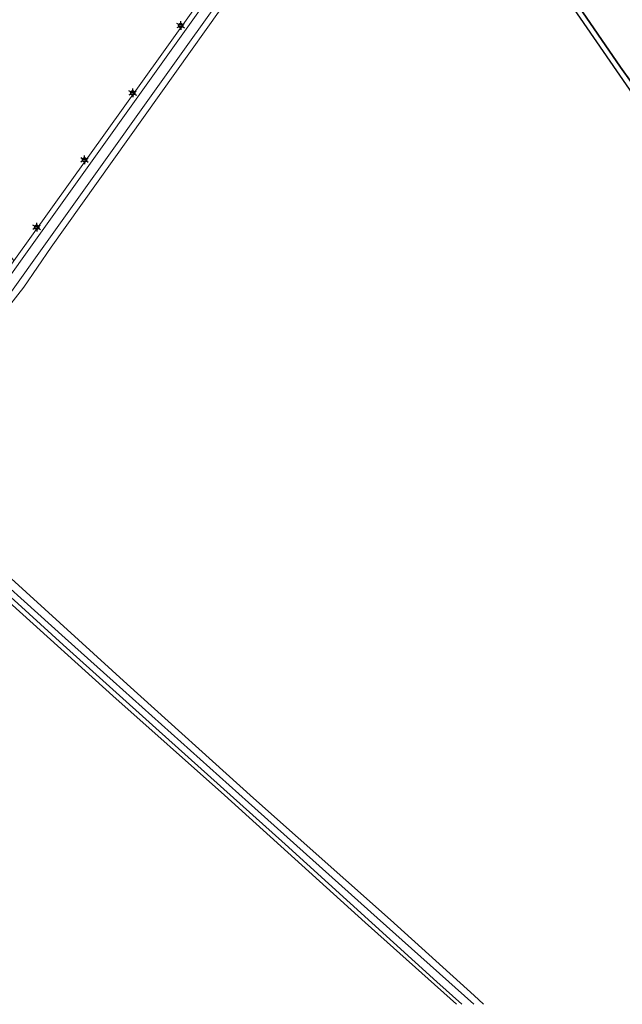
# Model space of a CAD drawing. Extents: x 105780 to 185197, y 477999 to 525027.
# Tile 263 of 562: x 107868 to 108043, y 478000 to 478286. Entities that reach past the tile are written whole.
import ezdxf
from ezdxf.enums import TextEntityAlignment as Align

# ---------------------------------------------------------------- set-up
doc = ezdxf.new("R2010")
doc.units = 0
for name, color, linetype, lineweight in [('B-RO-IE-MEUBILAIR_WEGMEUBILAIR-S', 252, 'Continuous', 25), ('B-WE-GW-WATERGANG_SLOOT_INSTEEK-G', 252, 'Continuous', 30), ('B-WE-OG-TERREIN_ONBEGROEID-GV', 252, 'Continuous', 18), ('B1-WE-GR-BOUWLAND-GV', 80, 'Continuous', 13), ('B1-WE-OG-WEG-GV', 7, 'Continuous', 18), ('B1-WE-VH-VERHARDING_ASFALT-GV', 252, 'Continuous', 18), ('B1-WE-VH-VERHARDING_BETON-GV', 252, 'Continuous', 18)]:
    doc.layers.add(name, color=color, linetype=linetype, lineweight=lineweight)
doc.styles.add('NLCS-ISO', font='NLCS-ISO.ttf')

# ---------------------------------------------------------------- blocks, each defined once
blk = doc.blocks.new('B-SIE-WEG_LICHTMAST-SO')
at = {"ltscale": 0.1}
for p, q in [((-1.1, 0.63), (-2.19, 1.27)), ((0, 1.27), (0, 2.53)), ((1.1, 0.63), (2.19, 1.27)), ((-1.1, -0.63), (-2.19, -1.27)), ((0, -1.27), (0, -2.53)), ((1.1, -0.63), (2.19, -1.27))]:
    blk.add_line(p, q, dxfattribs=at)
at = {"flags": 128}
for points in [[(-1.16, 0.5), (1.16, 0.5)], [(-1.16, -0.5), (1.16, -0.5)]]:
    blk.add_lwpolyline(points, dxfattribs=at)
at = {"ltscale": 0.1}
blk.add_circle((0, 0), 1.27, dxfattribs=at)
at = {"style": 'NLCS-ISO'}
blk.add_attdef('TYPE', text='', height=1.8, dxfattribs=at).set_placement((0, 2.53), align=Align.BOTTOM_CENTER)

msp = doc.modelspace()

# ---------------------------------------------------------------- linework, layer by layer
at = {"layer": 'B-WE-GW-WATERGANG_SLOOT_INSTEEK-G', "flags": 128}
for points in [[(108017.501, 478305.903), (108046.097, 478264.214), (108066.882, 478234.386), (108088.608, 478201.098), (108112.913, 478165.717), (108133.779, 478134.329), (108156.333, 478102.194), (108181.825, 478064.961), (108208.873, 478024.519), (108225.383, 478000.013)], [(108070.954, 478230.794), (108058.521, 478249.884), (108042.527, 478272.132), (108029.399, 478291.321)], [(108029.399, 478291.321), (108042.527, 478272.132), (108058.521, 478249.884)], [(107724.622, 478000.013), (107728.619, 478004.461), (107742.827, 478020.892), (107764.814, 478045.419), (107773.426, 478054.468), (107778.5, 478061.246), (107778.813, 478061.613), (107779.357, 478062.253), (107780.032, 478063.033), (107808.083, 478094.047), (107844.918, 478134.704), (107846.004, 478135.817), (107838.644, 478142.441), (107838.793, 478142.909), (107839.388, 478143.439), (107839.829, 478143.649), (107852.462, 478132.284), (107881.284, 478106.342), (107895.2, 478093.863), (107934.54, 478058.584), (107971.909, 478025.132), (107999.97, 478000.013)], [(107999.97, 478000.013), (107971.909, 478025.132), (107934.54, 478058.584), (107895.2, 478093.863), (107881.284, 478106.342), (107852.462, 478132.284), (107839.829, 478143.649)], [(107728.189, 478000.013), (107736.953, 478009.978), (107756.877, 478032.243), (107770.41, 478047.721), (107777.984, 478055.593), (107781.873, 478058.649), (107782.408, 478059.301), (107783.022, 478060.123), (107785.405, 478063.729), (107790.684, 478069.563), (107810.37, 478091.988), (107837.556, 478122.746), (107845.533, 478131.319), (107847.368, 478132.519), (107848.622, 478133.461), (107867.516, 478116.457), (107880.69, 478104.402), (107907.613, 478080.253), (107945.176, 478046.509), (107989.191, 478006.586), (107996.454, 478000.013)], [(107996.454, 478000.013), (107989.191, 478006.586), (107945.176, 478046.509), (107907.613, 478080.253), (107880.69, 478104.402), (107867.516, 478116.457), (107848.622, 478133.461), (107847.368, 478132.519), (107845.533, 478131.319), (107837.556, 478122.746), (107810.37, 478091.988), (107790.684, 478069.563), (107785.405, 478063.729), (107783.022, 478060.123), (107782.408, 478059.301), (107781.873, 478058.649), (107777.984, 478055.593), (107770.41, 478047.721), (107756.877, 478032.243), (107736.953, 478009.978), (107728.189, 478000.013)], [(107826.379, 478107.684), (107835.427, 478117.473), (107844.212, 478127.422), (107848.074, 478131.232), (107848.811, 478131.232), (107865.996, 478115.904), (107895.16, 478089.556), (107927.55, 478060.727), (107968.442, 478023.733), (107994.919, 478000.013)], [(108002.737, 478000.013), (108000, 478002.572), (107975.732, 478024.553), (107935.97, 478059.84), (107899.333, 478092.962), (107865.606, 478123.714)]]:
    msp.add_lwpolyline(points, dxfattribs=at)
at = {"layer": 'B-WE-OG-TERREIN_ONBEGROEID-GV', "flags": 128}
msp.add_lwpolyline([(107863.608, 478219.526), (107865.483, 478217.159), (107866.434, 478215.889), (107909.367, 478275.961), (107970.831, 478362.051)], dxfattribs=at)
at = {"layer": 'B1-WE-GR-BOUWLAND-GV', "flags": 128}
for points in [[(108208.873, 478024.519), (108181.825, 478064.961), (108156.333, 478102.194), (108133.779, 478134.329), (108112.913, 478165.717), (108088.608, 478201.098), (108066.882, 478234.386), (108046.097, 478264.214), (108017.501, 478305.903), (108000, 478331.372), (107982.115, 478355.018), (107979.991, 478356.632), (107978.138, 478357.777), (107975.691, 478358.644), (107962.676, 478340.04), (107877.211, 478219.919), (107869.274, 478208.277), (107858.426, 478194.518)], [(107994.919, 478000.013), (107968.442, 478023.733), (107927.55, 478060.727), (107895.16, 478089.556), (107865.996, 478115.904), (107848.811, 478131.232), (107848.074, 478131.232), (107844.212, 478127.422), (107835.427, 478117.473), (107826.379, 478107.684), (107801.508, 478079.902), (107785.286, 478060.951), (107784.85, 478058.609), (107826.14, 478021.514), (107850.144, 478000.013)], [(107865.606, 478123.714), (107899.333, 478092.962), (107935.97, 478059.84), (107975.732, 478024.553), (108000, 478002.572), (108002.737, 478000.013)]]:
    msp.add_lwpolyline(points, dxfattribs=at)
at = {"layer": 'B1-WE-OG-WEG-GV', "flags": 128}
msp.add_lwpolyline([(107858.426, 478194.518), (107869.274, 478208.277), (107877.211, 478219.919), (107962.676, 478340.04), (107975.691, 478358.644), (107974.861, 478359.217), (107974.649, 478359.35), (107974.499, 478359.425), (107913.045, 478273.37), (107855.946, 478193.468)], dxfattribs=at)
at = {"layer": 'B1-WE-VH-VERHARDING_ASFALT-GV', "flags": 128}
msp.add_lwpolyline([(107972.161, 478361.304), (107973.502, 478363.189), (107972.246, 478364.05), (107970.831, 478362.051), (107909.367, 478275.961), (107866.434, 478215.889), (107864.654, 478213.398), (107864.462, 478213.13), (107852.263, 478196.061), (107816.803, 478156.403), (107815.474, 478154.917), (107771.044, 478105.228), (107740.249, 478070.788), (107735.869, 478065.89), (107702.91, 478029.08), (107704.053, 478028.084), (107706.717, 478031.051), (107737.01, 478064.897), (107853.497, 478195.201), (107910.595, 478275.084)], close=True, dxfattribs=at)
at = {"layer": 'B1-WE-VH-VERHARDING_BETON-GV', "flags": 128}
for points in [[(107974.649, 478359.35), (107976.033, 478361.368), (107973.502, 478363.189), (107972.161, 478361.304), (107910.595, 478275.084), (107853.497, 478195.201), (107737.01, 478064.897), (107706.717, 478031.051), (107704.053, 478028.084), (107687.617, 478009.735), (107678.909, 478000.013)], [(107682.928, 478000.013), (107708.939, 478029.053), (107739.243, 478062.887), (107855.946, 478193.468), (107913.045, 478273.37), (107974.499, 478359.425), (107974.649, 478359.35)]]:
    msp.add_lwpolyline(points, dxfattribs=at)

# ---------------------------------------------------------------- block references
at = {"layer": 'B-RO-IE-MEUBILAIR_WEGMEUBILAIR-S', "xscale": 0.5, "yscale": 0.5, "zscale": 0.5}
for p in [(107914.845, 478284.242), (107900.93, 478264.676), (107886.932, 478245.242), (107873.038, 478225.684)]:
    msp.add_blockref('B-SIE-WEG_LICHTMAST-SO', p, dxfattribs=at)

doc.saveas('drawing.dxf')
